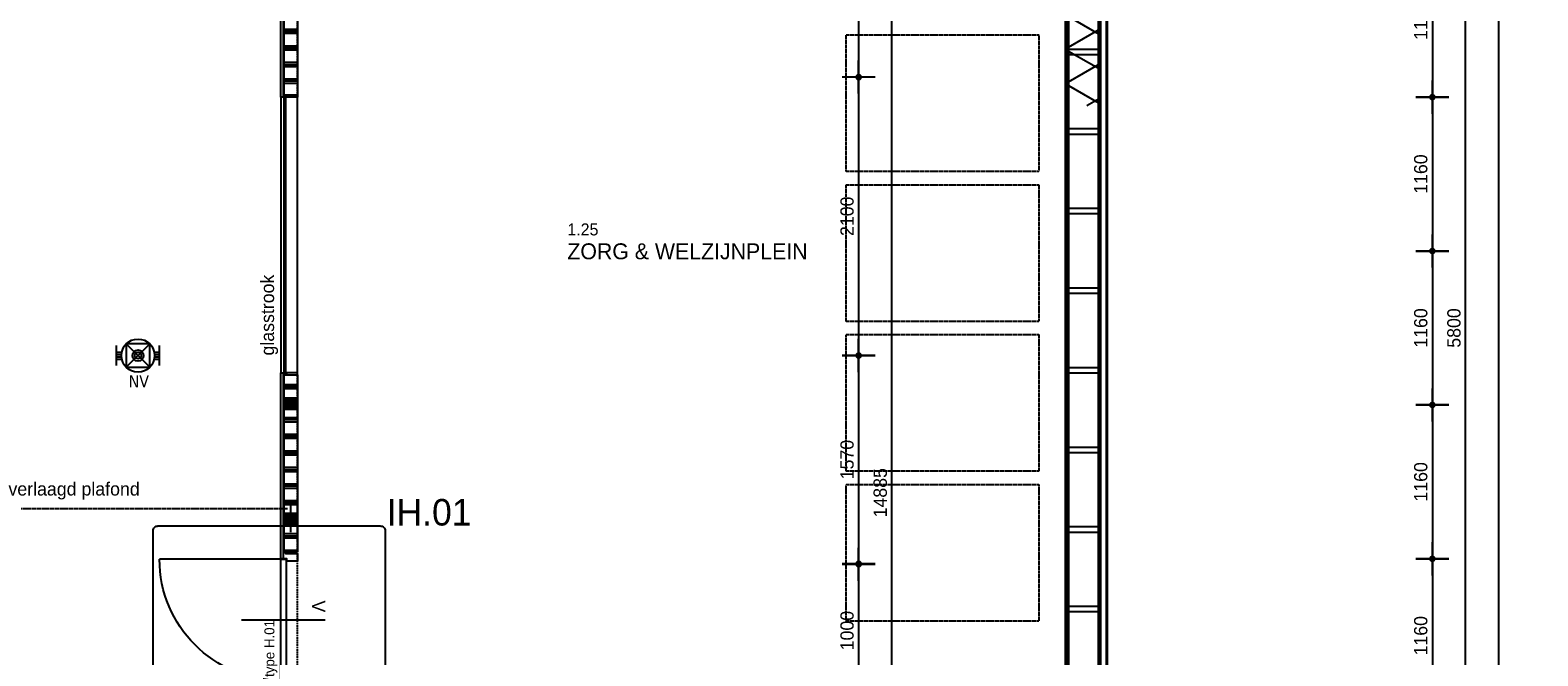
# Model space of a CAD drawing. Header units: millimetres. Extents: x -297000 to 504135, y -166520 to 252050.
# Tile 404 of 416: x 87162 to 98520, y 15654 to 20370. Entities that reach past the tile are written whole.
import ezdxf
from ezdxf.enums import TextEntityAlignment as Align

# ---------------------------------------------------------------- set-up
doc = ezdxf.new("R2010")
doc.units = ezdxf.units.MM
doc.header["$MEASUREMENT"] = 0
for name, pattern in [('ACAD_ISO10W100', [18, 12, -3, 0, -3]), ('CENTER', [50.8, 31.75, -6.35, 6.35, -6.35]), ('DASHED2', [0.375, 0.25, -0.125]), ('HIDDEN', [0.375, 0.25, -0.125])]:
    doc.linetypes.add(name, pattern=pattern)
doc.layers.get('Defpoints').update_dxf_attribs({"color": 6})
for name, color, linetype in [('010_D0050_D', 1, 'Continuous'), ('010_T0050_T', 4, 'Continuous'), ('010_T0100_T', 4, 'Continuous'), ('040_AXPRI_B', 9, 'CENTER'), ('068_HATCH_H', 8, 'Continuous'), ('080_SYMB_DETAIL', 4, 'Continuous'), ('080_SYMBO_G', 1, 'Continuous'), ('210_WALEX_E', 2, 'Continuous'), ('210_WALEX_G', 2, 'Continuous'), ('220_WALIN_E', 1, 'Continuous'), ('220_WALIN_G', 1, 'Continuous'), ('310_GLASS_G', 1, 'Continuous'), ('320_DOORS_E', 8, 'Continuous'), ('320_DOORS_G', 2, 'Continuous'), ('410_WAFEX_G', 1, 'Continuous'), ('420_WAFIN_G', 1, 'Continuous'), ('EB63201-_ATTRIB', 2, 'Continuous')]:
    doc.layers.add(name, color=color, linetype=linetype)
doc.styles.add('NORATT', font='TAHOMA.TTF')
doc.styles.add('VMX 1 SMALL 100', font='unvr55w.TTF', dxfattribs={"height": 100})
doc.styles.add('VMX 2 MEDIUM 100', font='unvr55w.TTF', dxfattribs={"height": 200})
doc.styles.add('VMX 2 MEDIUM 50', font='unvr55w.TTF', dxfattribs={"height": 100})
doc.styles.add('VMX 3 BIG 200', font='unvr55w.TTF', dxfattribs={"height": 800})
doc.dimstyles.new('VMX 50', dxfattribs={"dimscale": 50, "dimtxt": 1, "dimasz": 1, "dimexe": 2, "dimexo": 2, "dimgap": 0.7, "dimtad": 1, "dimdec": 0, "dimdsep": 46, "dimtxsty": 'VMX 2 MEDIUM 50', "dimblk1": 'VMX-DIM-ARROW', "dimblk2": 'VMX-DIM-ARROW', "dimsah": 1, "dimcen": 1, "dimdle": 2, "dimse1": 1, "dimse2": 1, "dimclrd": 256, "dimclre": 256, "dimclrt": 256, "dimadec": 0, "dimazin": 0, "dimtm": 1e-09, "dimtfac": 1, "dimtdec": 0, "dimtmove": 2, "dimatfit": 2, "dimldrblk": 'VMX-DIM-ARROW', "dimfxl": 0, "dimtolj": 2, "dimlwd": -1, "dimarcsym": 0})

# ---------------------------------------------------------------- blocks, each defined once
blk = doc.blocks.new('VMX-DIM-ARROW')
h = blk.add_hatch(color=256)
edge = h.paths.add_edge_path()
edge.add_arc((0, 0), 0.5, 0, 360)
for p, q in [((0, 2.5), (0, -2.5)), ((-2.5, 0), (2.5, 0))]:
    blk.add_line(p, q)
blk = doc.blocks.new('*D258')
at = {"layer": '010_D0050_D'}
blk.add_line((97725, 20975), (97725, 19915), dxfattribs=at)
at = {"layer": 'Defpoints', "color": 0}
for p in [(95775, 21025), (95775, 19865), (97725, 19865)]:
    blk.add_point(p, dxfattribs=at)
at = {"layer": '010_D0050_D', "xscale": 50, "yscale": 50, "zscale": 50}
for p, rotation in [((97725, 21025), 90), ((97725, 19865), 270)]:
    blk.add_blockref('VMX-DIM-ARROW', p, dxfattribs=dict(at, rotation=rotation))
at = {"layer": '010_D0050_D', "insert": (97638, 20445), "char_height": 100, "attachment_point": 5, "rotation": 90, "style": 'VMX 2 MEDIUM 50'}
blk.add_mtext('\\A2;1160', dxfattribs=at)
blk = doc.blocks.new('*D259')
at = {"layer": '010_D0050_D'}
blk.add_line((97725, 19815), (97725, 18755), dxfattribs=at)
at = {"layer": 'Defpoints', "color": 0}
for p in [(95775, 19865), (95775, 18705), (97725, 18705)]:
    blk.add_point(p, dxfattribs=at)
at = {"layer": '010_D0050_D', "xscale": 50, "yscale": 50, "zscale": 50}
for p, rotation in [((97725, 19865), 90), ((97725, 18705), 270)]:
    blk.add_blockref('VMX-DIM-ARROW', p, dxfattribs=dict(at, rotation=rotation))
at = {"layer": '010_D0050_D', "insert": (97638, 19285), "char_height": 100, "attachment_point": 5, "rotation": 90, "style": 'VMX 2 MEDIUM 50'}
blk.add_mtext('\\A2;1160', dxfattribs=at)
blk = doc.blocks.new('*D260')
at = {"layer": '010_D0050_D'}
blk.add_line((97725, 18655), (97725, 17595), dxfattribs=at)
at = {"layer": 'Defpoints', "color": 0}
for p in [(95775, 18705), (95775, 17545), (97725, 17545)]:
    blk.add_point(p, dxfattribs=at)
at = {"layer": '010_D0050_D', "xscale": 50, "yscale": 50, "zscale": 50}
for p, rotation in [((97725, 18705), 90), ((97725, 17545), 270)]:
    blk.add_blockref('VMX-DIM-ARROW', p, dxfattribs=dict(at, rotation=rotation))
at = {"layer": '010_D0050_D', "insert": (97638, 18125), "char_height": 100, "attachment_point": 5, "rotation": 90, "style": 'VMX 2 MEDIUM 50'}
blk.add_mtext('\\A2;1160', dxfattribs=at)
blk = doc.blocks.new('*D261')
at = {"layer": '010_D0050_D'}
blk.add_line((97725, 17495), (97725, 16435), dxfattribs=at)
at = {"layer": 'Defpoints', "color": 0}
for p in [(95775, 17545), (95775, 16385), (97725, 16385)]:
    blk.add_point(p, dxfattribs=at)
at = {"layer": '010_D0050_D', "xscale": 50, "yscale": 50, "zscale": 50}
for p, rotation in [((97725, 17545), 90), ((97725, 16385), 270)]:
    blk.add_blockref('VMX-DIM-ARROW', p, dxfattribs=dict(at, rotation=rotation))
at = {"layer": '010_D0050_D', "insert": (97638, 16965), "char_height": 100, "attachment_point": 5, "rotation": 90, "style": 'VMX 2 MEDIUM 50'}
blk.add_mtext('\\A2;1160', dxfattribs=at)
blk = doc.blocks.new('*D262')
at = {"layer": '010_D0050_D'}
blk.add_line((97725, 16335), (97725, 15275), dxfattribs=at)
at = {"layer": 'Defpoints', "color": 0}
for p in [(95775, 16385), (95775, 15225), (97725, 15225)]:
    blk.add_point(p, dxfattribs=at)
at = {"layer": '010_D0050_D', "xscale": 50, "yscale": 50, "zscale": 50}
for p, rotation in [((97725, 16385), 90), ((97725, 15225), 270)]:
    blk.add_blockref('VMX-DIM-ARROW', p, dxfattribs=dict(at, rotation=rotation))
at = {"layer": '010_D0050_D', "insert": (97638, 15805), "char_height": 100, "attachment_point": 5, "rotation": 90, "style": 'VMX 2 MEDIUM 50'}
blk.add_mtext('\\A2;1160', dxfattribs=at)
blk = doc.blocks.new('*D326')
at = {"layer": '010_D0050_D'}
blk.add_line((86904, 21675), (88999, 21675), dxfattribs=at)
at = {"layer": 'Defpoints', "color": 0}
for p in [(89049, 21675), (86854, 19482), (89049, 19482)]:
    blk.add_point(p, dxfattribs=at)
at = {"layer": '010_D0050_D', "xscale": 50, "yscale": 50, "zscale": 50, "rotation": 180}
blk.add_blockref('VMX-DIM-ARROW', (86854, 21675), dxfattribs=at)
at = {"layer": '010_D0050_D', "xscale": 50, "yscale": 50, "zscale": 50}
blk.add_blockref('VMX-DIM-ARROW', (89049, 21675), dxfattribs=at)
at = {"layer": '010_D0050_D', "insert": (87952, 21762), "char_height": 100, "attachment_point": 5, "style": 'VMX 2 MEDIUM 50'}
blk.add_mtext('\\A2;2195', dxfattribs=at)
blk = doc.blocks.new('*D327')
at = {"layer": '010_D0050_D'}
blk.add_line((89225, 21675), (94910, 21675), dxfattribs=at)
at = {"layer": 'Defpoints', "color": 0}
for p in [(94960, 21675), (94960, 21675), (89175, 19482)]:
    blk.add_point(p, dxfattribs=at)
at = {"layer": '010_D0050_D', "xscale": 50, "yscale": 50, "zscale": 50, "rotation": 180}
blk.add_blockref('VMX-DIM-ARROW', (89175, 21675), dxfattribs=at)
at = {"layer": '010_D0050_D', "xscale": 50, "yscale": 50, "zscale": 50}
blk.add_blockref('VMX-DIM-ARROW', (94960, 21675), dxfattribs=at)
at = {"layer": '010_D0050_D', "insert": (92067, 21762), "char_height": 100, "attachment_point": 5, "style": 'VMX 2 MEDIUM 50'}
blk.add_mtext('\\A2;5785', dxfattribs=at)
blk = doc.blocks.new('*D337')
at = {"layer": '010_D0050_D'}
blk.add_line((93653, 9490), (93653, 24275), dxfattribs=at)
at = {"layer": 'Defpoints', "color": 0}
for p in [(91325, 24325), (93653, 24325), (89275, 9440)]:
    blk.add_point(p, dxfattribs=at)
at = {"layer": '010_D0050_D', "xscale": 50, "yscale": 50, "zscale": 50}
for p, rotation in [((93653, 24325), 90), ((93653, 9440), 270)]:
    blk.add_blockref('VMX-DIM-ARROW', p, dxfattribs=dict(at, rotation=rotation))
at = {"layer": '010_D0050_D', "insert": (93566, 16883), "char_height": 100, "attachment_point": 5, "rotation": 90, "style": 'VMX 2 MEDIUM 50'}
blk.add_mtext('\\A2;14885', dxfattribs=at)
blk = doc.blocks.new('*D353')
at = {"layer": '010_D0050_D'}
blk.add_line((93403, 22275), (93403, 20065), dxfattribs=at)
at = {"layer": 'Defpoints', "color": 0}
for p in [(89175, 22325), (89175, 20015), (93403, 20015)]:
    blk.add_point(p, dxfattribs=at)
at = {"layer": '010_D0050_D', "xscale": 50, "yscale": 50, "zscale": 50}
for p, rotation in [((93403, 22325), 90), ((93403, 20015), 270)]:
    blk.add_blockref('VMX-DIM-ARROW', p, dxfattribs=dict(at, rotation=rotation))
at = {"layer": '010_D0050_D', "insert": (93316, 21170), "char_height": 100, "attachment_point": 5, "rotation": 90, "style": 'VMX 2 MEDIUM 50'}
blk.add_mtext('\\A2;2310', dxfattribs=at)
blk = doc.blocks.new('*D354')
at = {"layer": '010_D0050_D'}
blk.add_line((93403, 19967), (93403, 17967), dxfattribs=at)
at = {"layer": 'Defpoints', "color": 0}
for p in [(89175, 20017), (89175, 17917), (93403, 17917)]:
    blk.add_point(p, dxfattribs=at)
at = {"layer": '010_D0050_D', "xscale": 50, "yscale": 50, "zscale": 50}
for p, rotation in [((93403, 20017), 90), ((93403, 17917), 270)]:
    blk.add_blockref('VMX-DIM-ARROW', p, dxfattribs=dict(at, rotation=rotation))
at = {"layer": '010_D0050_D', "insert": (93316, 18967), "char_height": 100, "attachment_point": 5, "rotation": 90, "style": 'VMX 2 MEDIUM 50'}
blk.add_mtext('\\A2;2100', dxfattribs=at)
blk = doc.blocks.new('*D355')
at = {"layer": '010_D0050_D'}
blk.add_line((93403, 17868), (93403, 16398), dxfattribs=at)
at = {"layer": 'Defpoints', "color": 0}
for p in [(89175, 17918), (89175, 16348), (93403, 16348)]:
    blk.add_point(p, dxfattribs=at)
at = {"layer": '010_D0050_D', "xscale": 50, "yscale": 50, "zscale": 50}
for p, rotation in [((93403, 17918), 90), ((93403, 16348), 270)]:
    blk.add_blockref('VMX-DIM-ARROW', p, dxfattribs=dict(at, rotation=rotation))
at = {"layer": '010_D0050_D', "insert": (93316, 17133), "char_height": 100, "attachment_point": 5, "rotation": 90, "style": 'VMX 2 MEDIUM 50'}
blk.add_mtext('\\A2;1570', dxfattribs=at)
blk = doc.blocks.new('*D356')
at = {"layer": '010_D0050_D'}
blk.add_line((93403, 16294), (93403, 15394), dxfattribs=at)
at = {"layer": 'Defpoints', "color": 0}
for p in [(89175, 16344), (89175, 15344), (93403, 15344)]:
    blk.add_point(p, dxfattribs=at)
at = {"layer": '010_D0050_D', "xscale": 50, "yscale": 50, "zscale": 50}
for p, rotation in [((93403, 16344), 90), ((93403, 15344), 270)]:
    blk.add_blockref('VMX-DIM-ARROW', p, dxfattribs=dict(at, rotation=rotation))
at = {"layer": '010_D0050_D', "insert": (93316, 15844), "char_height": 100, "attachment_point": 5, "rotation": 90, "style": 'VMX 2 MEDIUM 50'}
blk.add_mtext('\\A2;1000', dxfattribs=at)
blk = doc.blocks.new('*D369')
at = {"layer": '010_D0050_D'}
blk.add_line((86948, 12072), (88998, 12072), dxfattribs=at)
at = {"layer": 'Defpoints', "color": 0}
for p in [(86898, 16762), (89048, 13105), (89048, 12072)]:
    blk.add_point(p, dxfattribs=at)
at = {"layer": '010_D0050_D', "xscale": 50, "yscale": 50, "zscale": 50, "rotation": 180}
blk.add_blockref('VMX-DIM-ARROW', (86898, 12072), dxfattribs=at)
at = {"layer": '010_D0050_D', "xscale": 50, "yscale": 50, "zscale": 50}
blk.add_blockref('VMX-DIM-ARROW', (89048, 12072), dxfattribs=at)
at = {"layer": '010_D0050_D', "insert": (87973, 12159), "char_height": 100, "attachment_point": 5, "style": 'VMX 2 MEDIUM 50'}
blk.add_mtext('\\A2;2150', dxfattribs=at)
blk = doc.blocks.new('GRID01')
at = {"layer": '040_AXPRI_B', "linetype": 'ACAD_ISO10W100'}
for p, q in [((-5800, -3742), (-5800, 26942)), ((0, -3742), (0, 26942))]:
    blk.add_line(p, q, dxfattribs=at)
blk = doc.blocks.new('*U1214')
at = {"layer": '068_HATCH_H'}
h = blk.add_hatch(dxfattribs=at)
h.set_pattern_fill('LINE', color=256, scale=1800, angle=60, style=0)
h.set_pattern_definition([(60, (38, 10), (-194.856, 112.5), [])])
h.paths.add_polyline_path([(38, 235), (1124, 235), (1124, 10), (38, 10)])
h.paths.add_polyline_path([(0, 235), (0, 10), (38, 10), (38, 235)])
h = blk.add_hatch(dxfattribs=at)
h.set_pattern_fill('LINE', color=256, scale=1800, angle=300, style=0)
h.set_pattern_definition([(300, (38, 10), (194.856, 112.5), [])])
h.paths.add_polyline_path([(38, 235), (1124, 235), (1124, 10), (38, 10)])
at = {"layer": '210_WALEX_E', "color": 1}
blk.add_lwpolyline([(38, 235), (5562, 235), (5562, 10), (38, 10), (38, 235)], dxfattribs=at)
at = {"layer": '210_WALEX_G', "color": 8}
blk.add_lwpolyline([(5600, 249), (0, 249), (0, 294), (5600, 294)], close=True, dxfattribs=at)
at = {"layer": '210_WALEX_G', "linetype": 'DASHED2', "ltscale": 0.5}
blk.add_lwpolyline([(0, 251), (5600, 251)], dxfattribs=at)
at = {"layer": '210_WALEX_G'}
blk.add_lwpolyline([(0, 249), (5600, 249), (5600, 235), (0, 235)], close=True, dxfattribs=at)
for points in [[(100, 235), (100, 10), (138, 10), (138, 235), (100, 235)], [(700, 235), (700, 10), (738, 10), (738, 235), (700, 235)], [(700, 235), (700, 10), (738, 10), (738, 235), (700, 235)], [(1300, 235), (1300, 10), (1338, 10), (1338, 235), (1300, 235)], [(1300, 235), (1300, 10), (1338, 10), (1338, 235), (1300, 235)], [(1900, 235), (1900, 10), (1938, 10), (1938, 235), (1900, 235)], [(1900, 235), (1900, 10), (1938, 10), (1938, 235), (1900, 235)], [(2500, 235), (2500, 10), (2538, 10), (2538, 235), (2500, 235)], [(2500, 235), (2500, 10), (2538, 10), (2538, 235), (2500, 235)], [(3100, 235), (3100, 10), (3138, 10), (3138, 235), (3100, 235)], [(3100, 235), (3100, 10), (3138, 10), (3138, 235), (3100, 235)], [(3700, 235), (3700, 10), (3738, 10), (3738, 235), (3700, 235)], [(3700, 235), (3700, 10), (3738, 10), (3738, 235), (3700, 235)], [(4300, 235), (4300, 10), (4338, 10), (4338, 235), (4300, 235)], [(4300, 235), (4300, 10), (4338, 10), (4338, 235), (4300, 235)], [(4900, 235), (4900, 10), (4938, 10), (4938, 235), (4900, 235)], [(4900, 235), (4900, 10), (4938, 10), (4938, 235), (4900, 235)], [(5500, 235), (5500, 10), (5538, 10), (5538, 235), (5500, 235)], [(5562, 235), (5562, 10), (5600, 10), (5600, 235), (5562, 235)]]:
    blk.add_lwpolyline(points, dxfattribs=at)
at = {"layer": '220_WALIN_G'}
for points in [[(5600, -2), (0, -2), (0, 10), (5600, 10)], [(5600, -2), (0, -2), (0, -15), (5600, -15)]]:
    blk.add_lwpolyline(points, close=True, dxfattribs=at)
at = {"layer": '410_WAFEX_G'}
blk.add_lwpolyline([(0, 300), (5600, 300), (5600, 294), (0, 294)], close=True, dxfattribs=at)
at = {"layer": 'Defpoints'}
blk.add_lwpolyline([(0, 0), (-300, 0)], dxfattribs=at)
blk = doc.blocks.new('DEUR1000_hpl finish')
at = {"layer": '320_DOORS_E'}
blk.add_arc((53, 126), 913, 0, 90, dxfattribs=at)
at = {"layer": '320_DOORS_G'}
blk.add_lwpolyline([(53, 126), (53, 1039)], dxfattribs=at)
for points in [[(53, 126), (53, 86), (966, 86), (966, 126)], [(9, 0), (67, 0), (67, 81), (50, 81), (50, 104), (0, 104), (0, 90), (9, 90), (9, 0)], [(1009, 0), (951, 0), (951, 81), (968, 81), (968, 104), (1018, 104), (1018, 90), (1009, 90), (1009, 0)]]:
    blk.add_lwpolyline(points, close=True, dxfattribs=at)
blk = doc.blocks.new('EJ3T02')
at = {"color": 0}
for p, q in [((-3.25, -1.5), (-3.25, 1.5)), ((-3.25, 0.52), (-2.44, 0.52)), ((-3.25, 0.17), (-2.49, 0.17)), ((-1.77, 1.77), (1.77, -1.77)), ((1.77, 1.77), (-1.77, -1.77)), ((2.44, 0.52), (3.25, 0.52)), ((2.49, 0.17), (3.25, 0.17)), ((3.25, -1.5), (3.25, 1.5)), ((-3.25, -0.17), (-2.49, -0.17)), ((-3.25, -0.52), (-2.44, -0.52)), ((2.44, -0.52), (3.25, -0.52)), ((2.49, -0.17), (3.25, -0.17))]:
    blk.add_line(p, q, dxfattribs=at)
blk.add_lwpolyline([(1.77, -1.77), (1.77, 1.77), (-1.77, 1.77), (-1.77, -1.77)], close=True, dxfattribs=at)
blk.add_lwpolyline([(1.77, -1.77), (1.75, -1.75)], dxfattribs=at)
for radius in [2.5, 0.85, 0.5]:
    blk.add_circle((0, 0), radius, dxfattribs=at)
at = {"color": 0, "style": 'NORATT'}
for tag, flags, p in [('GELIJK', 9, (3.5, 7.5)), ('SCHAK', 8, (3.5, 5.25)), ('A_CODE', 8, (-3.5, 2.75)), ('NUMMER', 8, (3.5, 3.5)), ('GROEP', 8, (-3.5, -2.75)), ('KAST', 9, (3.5, -2.75))]:
    blk.add_attdef(tag, text='', height=1.8, dxfattribs=dict(at, flags=flags)).set_placement(p, align=Align.MIDDLE_CENTER)
blk = doc.blocks.new('v-deur')
at = {"layer": '080_SYMBO_G'}
blk.add_line((0, -316), (0, 316), dxfattribs=at)
at = {"layer": '080_SYMBO_G', "insert": (-56, 316), "char_height": 100, "attachment_point": 3, "style": 'VMX 2 MEDIUM 100'}
blk.add_mtext('V', dxfattribs=at)
blk = doc.blocks.new('1006_X-01.01')
at = {"layer": '068_HATCH_H'}
h = blk.add_hatch(dxfattribs=at)
h.set_pattern_fill('PLAST', color=256, scale=500, angle=180, style=0)
h.set_pattern_definition([(180, (-12375, -5747.5), (-2e-14, -125), []), (180, (-12375, -5763.12), (-2e-14, -125), []), (180, (-12375, -5778.75), (-2e-14, -125), [])])
h.paths.add_polyline_path([(17400, 10454), (17300, 10454), (17300, 11500), (17400, 11500)])
h = blk.add_hatch(dxfattribs=at)
h.set_pattern_fill('PLAST', color=256, scale=500, angle=180, style=0)
h.set_pattern_definition([(180, (-12375, -9425), (-2e-14, -125), []), (180, (-12375, -9440.62), (-2e-14, -125), []), (180, (-12375, -9456.25), (-2e-14, -125), [])])
h.paths.add_polyline_path([(17400, 7010), (17300, 7010), (17300, 8348), (17400, 8348)])
at = {"layer": '210_WALEX_E', "color": 8, "linetype": 'HIDDEN', "ltscale": 25}
for points in [[(22985, 9880), (21535, 9880), (21535, 10910), (22985, 10910)], [(22985, 8750), (21535, 8750), (21535, 9780), (22985, 9780)], [(22985, 7620), (21535, 7620), (21535, 8650), (22985, 8650)], [(22985, 6490), (21535, 6490), (21535, 7520), (22985, 7520)]]:
    blk.add_lwpolyline(points, close=True, dxfattribs=at)
at = {"layer": '220_WALIN_G', "ltscale": 10}
for p, q in [((17300, 7160), (17300, 7360)), ((17350, 7160), (17350, 7360)), ((17400, 7160), (17400, 7360))]:
    blk.add_line(p, q, dxfattribs=at)
for points in [[(17400, 10454), (17300, 10454), (17300, 11500), (17400, 11500)], [(17400, 7010), (17300, 7010), (17300, 8348), (17400, 8348)]]:
    blk.add_lwpolyline(points, close=True, dxfattribs=at)
for points in [[(17400, 10454), (17400, 10440), (17317, 10440), (17317, 10454), (17400, 10454)], [(17400, 8348), (17400, 8362), (17317, 8362), (17317, 8348), (17400, 8348)]]:
    blk.add_lwpolyline(points, dxfattribs=at)
at = {"layer": '220_WALIN_G', "color": 8, "ltscale": 10}
for points in [[(17274, 10440), (17274, 8362)], [(17400, 8362), (17400, 10440)]]:
    blk.add_lwpolyline(points, dxfattribs=at)
at = {"layer": '310_GLASS_G'}
blk.add_lwpolyline([(17300, 10450), (17310, 10450), (17310, 8352), (17300, 8352), (17300, 10450)], dxfattribs=at)
at = {"layer": '410_WAFEX_G', "color": 8, "linetype": 'HIDDEN', "ltscale": 25}
blk.add_line((17324, 7337), (15123, 7337), dxfattribs=at)
at = {"layer": '420_WAFIN_G'}
for points in [[(17274, 13002), (17293, 13002), (17293, 10440), (17274, 10440), (17274, 13002)], [(17274, 8362), (17293, 8362), (17293, 6960), (17274, 6960), (17274, 8362)]]:
    blk.add_lwpolyline(points, dxfattribs=at)
blk.add_blockref('GRID01', (23200, 0))
at = {"rotation": 270}
blk.add_blockref('*U1214', (23200, 11500), dxfattribs=at)
at = {"color": 9}
ref = blk.add_blockref('EJ3T02', (16199, 8492), dxfattribs=dict(at, xscale=50, yscale=50, zscale=50))
ref.add_attrib('A_CODE', 'NV', dxfattribs={"layer": 'EB63201-_ATTRIB', "color": 1, "height": 90, "style": 'NORATT', "flags": 8}).set_placement((16205, 8298), align=Align.MIDDLE_CENTER)
at = {"xscale": -1, "rotation": 90}
blk.add_blockref('DEUR1000_hpl finish', (17400, 7010), dxfattribs=at)
at = {"layer": '010_T0100_T', "color": 7, "rotation": 270}
blk.add_blockref('v-deur', (17294, 6501), dxfattribs=at)
at = {"layer": '220_WALIN_E', "ltscale": 10, "char_height": 100, "width": 100, "attachment_point": 5, "style": 'VMX 1 SMALL 100', "bg_fill": 1, "box_fill_scale": 1, "bg_fill_color": 255, "bg_fill_transparency": 0}
for insert in [(17350, 8130), (17350, 7260)]:
    blk.add_mtext('{\\fUnivers Condensed|b1|i0|c0|p34;B}', dxfattribs=dict(at, insert=insert))
blk = doc.blocks.new('*D771')
at = {"layer": '010_D0050_D'}
blk.add_line((97975, 15275), (97975, 20975), dxfattribs=at)
at = {"layer": 'Defpoints', "color": 0}
for p in [(97975, 21025), (98520, 21025), (98227, 15225)]:
    blk.add_point(p, dxfattribs=at)
at = {"layer": '010_D0050_D', "xscale": 50, "yscale": 50, "zscale": 50}
for p, rotation in [((97975, 21025), 90), ((97975, 15225), 270)]:
    blk.add_blockref('VMX-DIM-ARROW', p, dxfattribs=dict(at, rotation=rotation))
at = {"layer": '010_D0050_D', "insert": (97888, 18125), "char_height": 100, "attachment_point": 5, "rotation": 90, "style": 'VMX 2 MEDIUM 50'}
blk.add_mtext('\\A2;5800', dxfattribs=at)
blk = doc.blocks.new('*D773')
at = {"layer": '010_D0050_D'}
blk.add_line((98225, 9175), (98225, 32875), dxfattribs=at)
at = {"layer": 'Defpoints', "color": 0}
for p in [(94975, 32925), (98225, 32925), (94975, 9125)]:
    blk.add_point(p, dxfattribs=at)
at = {"layer": '010_D0050_D', "xscale": 50, "yscale": 50, "zscale": 50}
for p, rotation in [((98225, 32925), 90), ((98225, 9125), 270)]:
    blk.add_blockref('VMX-DIM-ARROW', p, dxfattribs=dict(at, rotation=rotation))
at = {"layer": '010_D0050_D', "insert": (98138, 21372), "char_height": 100, "attachment_point": 5, "rotation": 90, "style": 'VMX 2 MEDIUM 50'}
blk.add_mtext('\\A2;23800', dxfattribs=at)

msp = doc.modelspace()

# ---------------------------------------------------------------- linework, layer by layer
at = {"layer": '080_SYMB_DETAIL', "color": 6}
msp.add_lwpolyline([(89837, 16595.6), (89837, 12670.6, -0.4142136), (89799.5, 12633.1), (88124.5, 12633.1, -0.4142136), (88087, 12670.6), (88087, 16595.6, -0.4142136), (88124.5, 16633.1), (89799.5, 16633.1, -0.4142136)], format="xyb", close=True, dxfattribs=at)

# ---------------------------------------------------------------- block references
msp.add_blockref('1006_X-01.01', (71775, 9425))

# ---------------------------------------------------------------- texts
at = {"layer": '010_T0050_T', "attachment_point": 1, "style": 'VMX 2 MEDIUM 50'}
for s, insert, char_height in [('{\\H0.75x;1.25\\P}ZORG & WELZIJNPLEIN{\\H0.75004x; }', (91208.4, 18913.1), 120), ('verlaagd plafond', (86998, 16962), 100)]:
    msp.add_mtext(s, dxfattribs=dict(at, insert=insert, char_height=char_height))
at = {"layer": '010_T0050_T', "rotation": 90, "style": 'VMX 2 MEDIUM 50'}
for s, insert, char_height, attachment_point in [('glasstrook', (88899, 17917.5), 100, 1), ('type H.01', (89024, 15494.5), 75, 7)]:
    msp.add_mtext(s, dxfattribs=dict(at, insert=insert, char_height=char_height, attachment_point=attachment_point))
at = {"layer": '080_SYMB_DETAIL', "insert": (89847.3, 16633.1), "char_height": 200, "attachment_point": 7, "style": 'VMX 3 BIG 200'}
msp.add_mtext('IH.01', dxfattribs=at)

# ---------------------------------------------------------------- dimensions: what is measured, and where the dimension line sits
at = {"layer": '010_D0050_D'}
dim = msp.add_linear_dim(base=(98225, 32925), p1=(94975, 9125), p2=(94975, 32925), angle=90, dimstyle='VMX 50', dxfattribs=at)
dim.commit()
dim.dimension.update_dxf_attribs({"geometry": '*D773', "text_midpoint": (98138.1, 21372.1), "dimtype": 160})
for base, p1, p2, angle, picture, middle in [((93652.9, 24325), (89275, 9440), (91325, 24325), 90, '*D337', (93566.1, 16882.5)), ((93402.9443, 20014.5001), (89175, 22325), (89175, 20014.5001), 90, '*D353', (93316.0662, 21169.7501)), ((97725, 19865), (95775, 21025), (95775, 19865), 270, '*D258', (97638.1, 20445)), ((97975, 21025), (98227.3, 15225), (98519.7, 21025), 90, '*D771', (97888.1, 18125)), ((93402.9, 17916.5), (89175, 20016.5), (89175, 17916.5), 90, '*D354', (93316.1, 18966.5)), ((97725, 18705), (95775, 19865), (95775, 18705), 270, '*D259', (97638.1, 19285)), ((97725, 17545), (95775, 18705), (95775, 17545), 270, '*D260', (97638.1, 18125)), ((93402.9443371, 16348), (89175.0000001, 17917.5), (89174.9999993, 16348), 90, '*D355', (93316.0662365, 17132.75)), ((97725, 16385), (95775, 17545), (95775, 16385), 270, '*D261', (97638.1, 16965)), ((97725, 15225), (95775, 16385), (95775, 15225), 270, '*D262', (97638.1, 15805)), ((93402.9, 15344), (89175, 16344), (89175, 15344), 90, '*D356', (93316.1, 15844))]:
    dim = msp.add_linear_dim(base=base, p1=p1, p2=p2, angle=angle, dimstyle='VMX 50', dxfattribs=at)
    dim.commit()
    dim.dimension.update_dxf_attribs({"geometry": picture, "text_midpoint": middle})
for base, p1, p2, picture, middle in [((89049, 21675), (86854, 19482), (89049, 19482), '*D326', (87951.5, 21761.9)), ((94960, 21675), (89175, 19482), (94960, 21675), '*D327', (92067.5, 21761.9)), ((89048, 12072.2), (86898, 16762), (89048, 13105), '*D369', (87973, 12159.1))]:
    dim = msp.add_linear_dim(base=base, p1=p1, p2=p2, dimstyle='VMX 50', dxfattribs=at)
    dim.commit()
    dim.dimension.update_dxf_attribs({"geometry": picture, "text_midpoint": middle})

doc.saveas('drawing.dxf')
